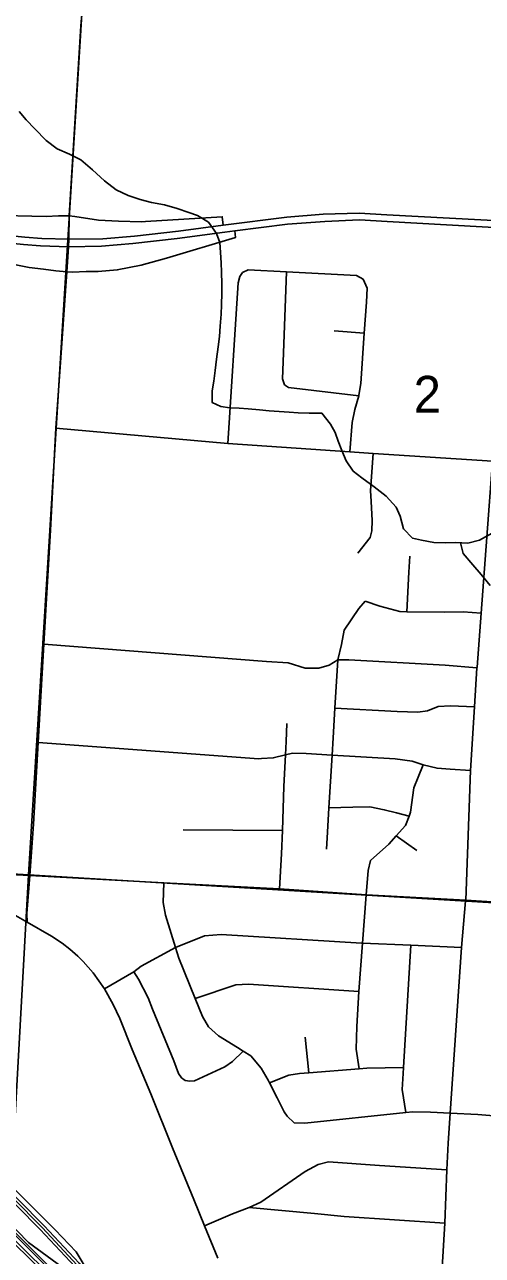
# Model space of a CAD drawing. Extents: x 114843 to 284848, y 317643 to 566895.
# Drawn here: x 215410 to 218164, y 363952 to 371355 of the extents above; entities that cross this region are included whole.
import ezdxf

# ---------------------------------------------------------------- set-up
doc = ezdxf.new("R2010")
doc.units = 0
for name, color, linetype in [('GM_X_City_Street', 7, 'Continuous'), ('GM_X_County_Road', 7, 'Continuous'), ('GM_X_Interchange_Ramps', 7, 'Continuous'), ('GM_X_Minor_River', 7, 'Continuous'), ('GM_X_Rail_Line', 7, 'Continuous'), ('GM_X_Section', 7, 'Continuous'), ('GM_X_Section_Text', 7, 'Continuous'), ('GM_X_State_Route', 7, 'Continuous')]:
    doc.layers.add(name, color=color, linetype=linetype)

msp = doc.modelspace()

# ---------------------------------------------------------------- linework, layer by layer
at = {"layer": 'GM_X_City_Street'}
for p, q in [((217272.2, 369513.8), (217452.9, 369500.3)), ((216363.7, 366511.3), (216962.2, 366507.9)), ((217768.6, 366387.7), (217645.8, 366475.4)), ((214874.8, 366268.7), (215441, 366236.4)), ((217119.9, 365049.7), (217097.9, 365264.1))]:
    msp.add_line(p, q, dxfattribs=at)
for points in [[(218063.1, 366084.8), (218063.4, 366088.1), (218093.2, 366867.9), (218116.8, 367252), (218131.2, 367486.5), (218131.5, 367491.3), (218155.6, 367814.6), (218224.7, 368728.8), (218270.5, 369512.2), (218270.9, 369519.1), (218300.4, 369854), (218340.3, 370129.8), (218343.4, 370171.7), (218413.2, 371122.8), (218414.6, 371152.7)], [(216632.5, 368834.8), (216695.6, 369802.8), (216703.9, 369840.8), (216720.1, 369864.8)], [(216720.1, 369864.8), (216754.2, 369880.5), (216986.2, 369868.1), (217406.8, 369845.6), (217446.7, 369823.2)], [(216973.4, 369189.2), (216961.7, 369225.4), (216964.4, 369327.6), (216986.2, 369868.1)], [(217367, 368785.6), (217380.3, 368961.6), (217396.9, 369039.7), (217420.3, 369121.5), (217421.5, 369125.7), (217432.1, 369195.8), (217452.9, 369500.3), (217465.7, 369686.7), (217470.3, 369770.9), (217446.7, 369823.2)], [(216973.4, 369189.2), (216997.3, 369173), (217420.3, 369121.5)], [(215598.5, 368928.1), (216632.5, 368834.8), (217367, 368785.6), (217507, 368776.2), (218224.7, 368728.8), (218562.6, 368706), (218858.1, 368686.1), (219160.3, 368665.7), (219246.7, 368659.8), (219396.6, 368649.7), (219442.8, 368658.4), (219478.8, 368665.2), (219547.3, 368716.8), (219556.6, 368725.6), (219603.7, 368770.5), (219690, 368789.9), (220286.5, 368753.3), (220324.6, 368759), (220352.7, 368774.9)], [(217414.5, 368175.5), (217489.3, 368271.2), (217499.6, 368311.2), (217500.1, 368373.3), (217494.9, 368487.6), (217491.4, 368553.8), (217507, 368776.2)], [(217710.3, 367824.1), (217722.1, 368062), (217726.8, 368157.1)], [(217225.1, 366394.7), (217231.4, 366497.2), (217240.4, 366645.1), (217259.8, 366961.2), (217266.2, 367066), (217276.7, 367244.6), (217294.6, 367535), (217316.3, 367626.9), (217333, 367713), (217420, 367842.6), (217458.4, 367886.5)], [(217458.4, 367886.5), (217546.3, 367857.7), (217668.2, 367824.7), (217710.3, 367824.1), (217936.6, 367820.7), (218048.7, 367823.9), (218155.6, 367814.6)], [(215524.8, 367628.2), (216865, 367524.1), (216995.1, 367517.1), (217097, 367484.2), (217135.3, 367483.9), (217179.1, 367483.6), (217241.3, 367503.2), (217294.6, 367535), (217359.7, 367534.4), (217940.2, 367501.9), (218131.2, 367486.5)], [(217276.7, 367244.6), (217651.8, 367223.5), (217775.9, 367220.5), (217834.1, 367228.1), (217898.3, 367253.7), (217972.4, 367257.1), (218116.8, 367252)], [(216944, 366156.3), (216955.7, 366368.1), (216962.2, 366507.9), (216969.6, 366772.2), (216978.6, 366962.4), (216982.4, 367043), (216987.5, 367151.3)], [(215491.4, 367037.5), (216819.6, 366939), (216835.8, 366940), (216905.7, 366944), (216978.6, 366962.4), (217021.5, 366973.2), (217103.6, 366970.1), (217259.8, 366961.2), (217638.5, 366939.6), (217740.8, 366924.7), (217807.1, 366903.3), (217891.5, 366882.1), (217969.6, 366877), (218093.2, 366867.9)], [(217422.6, 365073.9), (217405, 365193.1), (217409.5, 365329.5), (217421.3, 365540.1), (217442.6, 365830.6), (217463.9, 366119.9), (217477.6, 366266.7), (217490.8, 366327), (217602, 366426.1), (217645.8, 366475.4), (217700.9, 366537.4), (217722.7, 366593.6), (217732.1, 366617.9), (217750.5, 366764.4), (217777.9, 366828.8), (217807.1, 366903.3)], [(217240.4, 366645.1), (217385.2, 366648.1), (217487.4, 366649.3), (217573.3, 366632.6), (217647.3, 366614), (217722.7, 366593.6)], [(215441, 366236.4), (216246.6, 366192.9), (216944, 366156.3), (217463.9, 366119.9), (218063.4, 366088.1), (218409.3, 366066.7), (218727, 366045.5), (219097.1, 366024.4), (219396.9, 365998.1), (219872.3, 365973.4)], [(216246.6, 366192.9), (216243.7, 366075.7), (216257.5, 365998.3), (216317.6, 365804.7), (216337.9, 365739.2), (216436, 365497.8), (216479.8, 365389.9), (216516.6, 365326.1), (216577.2, 365272.6), (216690.1, 365201.7), (216723.8, 365181.1), (216770.7, 365152.4), (216833.6, 365078.9), (216874.4, 365005.1), (216882.8, 364989.2), (216929.6, 364899.5), (216970.5, 364815.7), (216988.8, 364789.8), (217031.3, 364750.2)], [(217901.6, 363615.1), (217921.6, 363877.5), (217938.8, 364146.3), (217949.4, 364467.2), (217958.8, 364627.9), (217971, 364807.5), (218039.2, 365803.5), (218063.1, 366084.8)], [(215890.2, 365555.6), (216066.1, 365658.6), (216110.8, 365691.3), (216317.6, 365804.7), (216492.7, 365875.2), (216592.7, 365882.2), (217436.2, 365831), (217442.6, 365830.6), (217732.4, 365817.5), (218039.2, 365803.5)], [(217702.8, 364811.3), (217681.9, 364949.5), (217686.9, 365045.8), (217689.1, 365083.1), (217732.4, 365817.5)], [(216066.1, 365658.6), (216094.9, 365613.9), (216153.6, 365501.2), (216180.2, 365433.2), (216307.5, 365122.2), (216336.5, 365046.9), (216353.1, 365020.9), (216376.5, 365003.4), (216404.4, 364999.7), (216431.6, 365002.7), (216615.2, 365086.6), (216660.9, 365119.2), (216723.8, 365181.1)], [(216436, 365497.8), (216680, 365580.5), (216756.1, 365583.2), (217421.3, 365540.1)], [(216882.8, 364989.2), (217000.2, 365036.5), (217064.2, 365045.2), (217119.9, 365049.7), (217422.6, 365073.9), (217468.3, 365077.5), (217689.1, 365083.1)], [(217031.3, 364750.2), (217095.4, 364746.9), (217702.8, 364811.3), (217745.4, 364815.8), (217851.6, 364812.9), (217971, 364807.5), (218136, 364799.9), (218281.1, 364786.9), (218620.8, 364756.6), (218927.3, 364702.5), (219066.7, 364647.3), (219207.9, 364552.5), (219298.9, 364463.3), (219359.5, 364372.6), (219403.6, 364229.8)], [(216492.5, 364130.4), (216660.8, 364201.1), (216759.9, 364239.2), (216830.1, 364273.2), (217098.5, 364456.3), (217176.1, 364499.1), (217238.1, 364515.8), (217544.6, 364493), (217949.4, 364467.2)], [(216759.9, 364239.2), (217153.1, 364203.1), (217331.7, 364186.1), (217938.8, 364146.3)]]:
    msp.add_lwpolyline(points, dxfattribs=at)
at = {"layer": 'GM_X_County_Road'}
for points in [[(215678.2, 370204.6), (215749, 371347.5), (215766.4, 371555.6)], [(215662.9, 369867.9), (215674.1, 370018.8), (215675.1, 370064.6), (215678.2, 370204.6)], [(215424.8, 365955.6), (215424, 366009), (215441, 366236.4), (215462.3, 366545.4), (215491.4, 367037.5), (215524.8, 367628.2), (215565.3, 368314.2), (215598.5, 368928.1), (215627.5, 369353.8), (215662.9, 369867.9)], [(214874.8, 366268.7), (215424.8, 365955.6), (215570.8, 365872), (215635.4, 365829.3), (215682.8, 365793.3), (215729.7, 365752.1), (215762.3, 365720.5), (215792.7, 365685), (215821.3, 365651.7), (215890.2, 365555.6), (215942.5, 365461.6), (215981.8, 365376.1), (216057.6, 365191.5), (216168.6, 364924.1), (216299.3, 364600), (216427.1, 364289.1), (216492.5, 364130.4), (216572.3, 363935.6)]]:
    msp.add_lwpolyline(points, dxfattribs=at)
at = {"layer": 'GM_X_Interchange_Ramps'}
for points in [[(215678.2, 370204.6), (215614.6, 370205), (215539.8, 370200.2), (214851.6, 370217.3), (214776, 370222.4), (214766.9, 370174.6)], [(216136.2, 370170.5), (216113.4, 370169.1), (215974.1, 370173.3), (215853.7, 370179.5), (215711.7, 370201.4), (215678.2, 370204.6)], [(216604.6, 370149.2), (216599.3, 370199.2), (216136.2, 370170.5)], [(215662.9, 369867.9), (215697.2, 369865.4), (215779.4, 369869.5), (215852.3, 369870), (215966.8, 369880.1), (216110.1, 369907.7), (216263.7, 369950.5), (216679.3, 370075), (216674.3, 370114.8)], [(215318.1, 369922.7), (215356.7, 369910.4), (215437.8, 369894.8), (215523.5, 369883.8), (215597.7, 369873.9), (215662.9, 369867.9)]]:
    msp.add_lwpolyline(points, dxfattribs=at)
at = {"layer": 'GM_X_Minor_River'}
for points in [[(215376.9, 370832.3), (215418.8, 370782.2), (215470.7, 370728), (215538.5, 370657.9), (215606.3, 370607.7), (215680.2, 370575.6), (215748.1, 370541.5), (215818, 370481.3), (215889.8, 370415.1), (215961.6, 370360.9), (216033.5, 370326.8), (216105.4, 370302.7), (216173.4, 370284.6), (216251.3, 370270.5), (216327.2, 370248.4), (216397.2, 370224.3), (216449.1, 370206.2), (216517, 370166.1), (216564.8, 370097.9), (216584.7, 370043.8), (216588.5, 369983.7), (216592.4, 369921.5), (216594.3, 369865.4), (216596.1, 369795.3), (216596, 369739.2), (216593.8, 369669.1), (216591.7, 369613), (216585.5, 369540.8), (216581.4, 369478.7), (216575.2, 369416.6), (216565.1, 369342.5), (216556.9, 369274.4), (216548.8, 369210.3), (216538.6, 369152.2), (216538.5, 369082), (216590.4, 369058), (216644.3, 369049.9), (216700.3, 369047.8), (216754.3, 369043.8), (216822.3, 369037.7), (216880.2, 369031.6), (216942.2, 369027.6), (217002.2, 369023.5), (217056.1, 369019.5), (217122.1, 369017.4), (217198.1, 369017.3), (217249.9, 368951.2), (217277.8, 368901), (217295.7, 368848.9), (217317.5, 368792.8), (217343.4, 368730.7), (217387.2, 368668.5), (217439.1, 368628.4), (217512.9, 368574.2), (217584.8, 368518.1), (217644.6, 368451.9), (217668.5, 368397.8), (217688.3, 368321.6), (217744.1, 368265.5), (217798.1, 368253.4), (217872, 368239.3), (217942, 368237.2), (218004, 368239.2), (218076, 368237.1), (218146, 368255.1), (218222.1, 368297.1)], [(218033.1, 368238.3), (218047.8, 368175), (218105.6, 368106.8), (218157.5, 368048.7), (218211.3, 367982.5)]]:
    msp.add_lwpolyline(points, dxfattribs=at)
at = {"layer": 'GM_X_Rail_Line'}
for points in [[(207390.9, 372088.2), (207819.1, 371652), (208357, 371112.1), (209215.7, 370245), (209605.4, 369851.2), (210204.6, 369262.6), (210462.1, 368990.1), (210815.8, 368626.1), (211031.6, 368412.5), (211198.6, 368244.3), (211715.5, 367723.9), (212426.2, 367013), (213142, 366290.4), (213623.1, 365804.8), (214083.4, 365350.6), (214108.3, 365326), (214944.3, 364482.8), (215573.8, 363853.4), (215935.3, 363480.9), (216079.6, 363336.7), (216333.3, 363082.2)], [(216804.6, 362619), (216808, 362643.5), (216824.9, 362929.5), (216786.4, 363187.4), (216702.5, 363340.6), (216464.6, 363528.1), (216245.2, 363621.2), (215895.4, 363760.6), (215658.2, 363865.3), (215432.3, 364029.3), (214181.5, 365315.5), (211781.6, 367717.1), (210739.5, 368756.4), (210453.2, 369097.3), (210327.2, 369362.6), (210314.7, 369451.2), (210391.1, 371161.2), (210366.6, 371273.4), (210433.4, 371945.1)], [(210777.8, 368611.6), (211053.8, 368370.2), (211452.7, 367959), (212583.5, 366797.8), (216264.3, 363134.7)], [(210844, 368531.9), (211042.5, 368358.3), (211440.9, 367947.5), (212571.9, 366786.2), (216162.9, 363212.4)], [(215991.6, 363535.5), (215713.4, 363883), (215503.4, 364108.1), (214086.7, 365540.7), (211670.4, 367976.6), (211408.1, 368240.4), (211258.7, 368364.3), (211025.6, 368555.4)], [(215904.6, 363670.3), (215725.8, 363893.8), (215515.2, 364119.5), (214098.3, 365552.3), (211682.1, 367988.2), (211419.2, 368252.5), (211269.2, 368377), (211133.2, 368488.4)], [(215834.1, 363784.7), (215738.2, 363904.5), (215527.1, 364130.8), (214110, 365563.8), (211693.7, 367999.7), (211430.2, 368264.6), (211279.6, 368389.6), (211256.5, 368408.5)], [(211256.5, 368408.5), (211381.4, 368323.5), (211488.9, 368230.5), (212472.7, 367237.6), (213687.4, 366009.2), (214602.9, 365099.1), (215594.6, 364106.2), (215720.5, 363974.2), (215826, 363797.9), (215834.1, 363784.7)], [(215689.6, 363751.6), (215481.1, 363962.1), (215303.2, 364139)]]:
    msp.add_lwpolyline(points, dxfattribs=at)
at = {"layer": 'GM_X_Section'}
for points in [[(213087.1, 371692.2), (215761.4, 371549.8), (215434, 366240.4), (210120.7, 366565.7), (210406.1, 371835)], [(218415.5, 371401.9), (221062.7, 371254.5), (220701.4, 365925), (215434, 366240.4), (215761.4, 371549.8)], [(210120.7, 366565.7), (215434, 366240.4), (215134.9, 360875), (209779.5, 361186.3)], [(215434, 366240.4), (220701.4, 365925), (220384.2, 360557.5), (215134.9, 360875)]]:
    msp.add_lwpolyline(points, close=True, dxfattribs=at)
at = {"layer": 'GM_X_State_Route'}
for points in [[(215220, 370051.9), (215261.1, 370046.4), (215403.7, 370032.9), (215504.5, 370024.6), (215674.1, 370018.8), (215871.4, 370023), (216061.7, 370038.3), (216326.9, 370069.4), (216614.3, 370106.2), (216674.3, 370114.8), (216990.6, 370154.8), (217215.7, 370170.3), (217424.4, 370180.2), (217590.9, 370170.3), (218340.3, 370129.8)], [(215269.5, 370090.1), (215412, 370076.5), (215512.8, 370068.2), (215675.1, 370064.6), (215879.8, 370066.7), (216070, 370082), (216335.3, 370113.1), (216604.6, 370149.2), (216988.1, 370196.1), (217205.2, 370214.3), (217421.9, 370221.4), (217588.3, 370211.5), (218343.4, 370171.7)]]:
    msp.add_lwpolyline(points, dxfattribs=at)

# ---------------------------------------------------------------- texts
at = {"layer": 'GM_X_Section_Text'}
msp.add_text('2', height=221, rotation=0.41381, dxfattribs=at).set_placement((217751.1, 369020.9))

doc.saveas('drawing.dxf')
